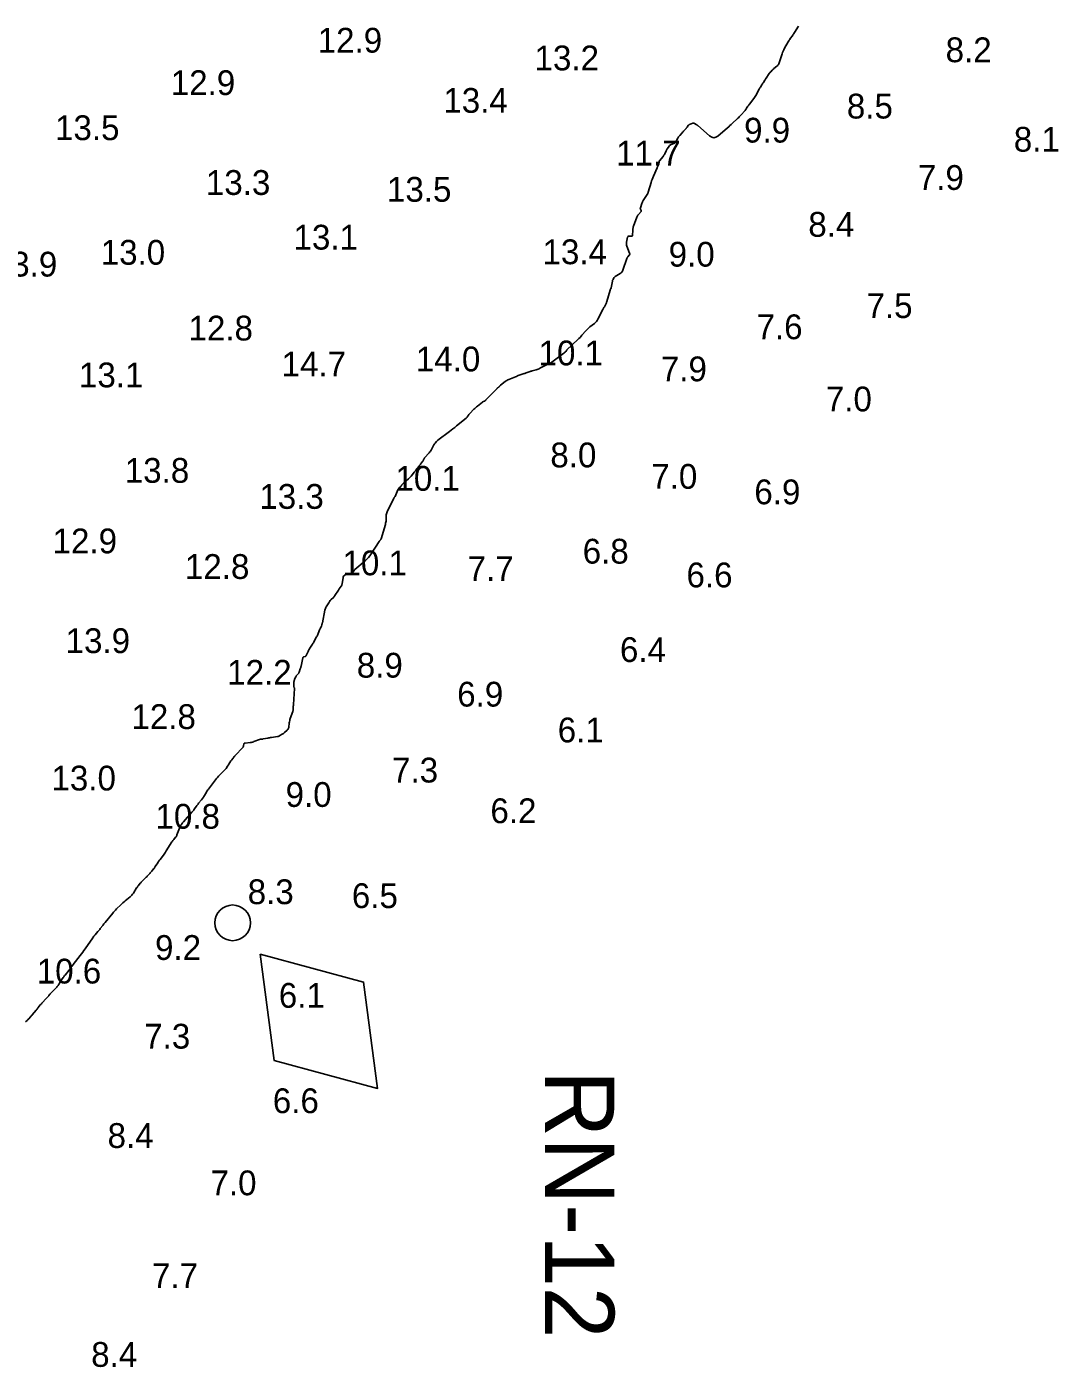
# Model space of a CAD drawing. Extents: x 815352 to 820877, y 582403 to 597439.
# Drawn here: x 820240.3 to 820448.5, y 588995.6 to 589266 of the extents above; entities that cross this region are included whole.
import ezdxf

# ---------------------------------------------------------------- set-up
doc = ezdxf.new("R2010")
doc.units = 0
for name, color, linetype in [('V-CHAN-NAID', 7, 'Continuous'), ('V-CONT-EL12', 7, 'Continuous'), ('V-TOPO-SOUN', 7, 'Continuous')]:
    doc.layers.add(name, color=color, linetype=linetype)

msp = doc.modelspace()

# ---------------------------------------------------------------- linework, layer by layer
at = {"layer": 'V-CHAN-NAID'}
msp.add_lwpolyline([(820287.39, 589078.91), (820290.22, 589057.46), (820311.11, 589051.83), (820308.28, 589073.27)], close=True, dxfattribs=at)
msp.add_circle((820281.86, 589085.23), 3.6, dxfattribs=at)
at = {"layer": 'V-CONT-EL12'}
for points in [[(820246.37, 589072.28), (820246.47, 589072.39), (820246.57, 589072.5), (820246.65, 589072.62), (820246.73, 589072.74), (820247.03, 589073.24), (820247.11, 589073.37), (820247.19, 589073.49), (820247.27, 589073.61), (820247.35, 589073.73), (820247.68, 589074.22), (820247.77, 589074.34), (820247.85, 589074.46), (820247.94, 589074.58), (820248.04, 589074.7), (820248.77, 589075.6), (820248.84, 589075.7), (820248.92, 589075.8), (820249, 589075.9), (820249.07, 589076), (820249.36, 589076.41), (820249.44, 589076.51), (820249.51, 589076.61), (820249.59, 589076.71), (820249.66, 589076.81), (820251.08, 589078.62), (820251.34, 589078.96), (820251.59, 589079.3), (820251.84, 589079.64), (820252.08, 589079.99), (820253.62, 589082.2), (820253.74, 589082.37), (820253.86, 589082.53), (820253.99, 589082.69), (820254.12, 589082.84), (820254.66, 589083.47), (820254.79, 589083.62), (820254.91, 589083.77), (820255.03, 589083.92), (820255.15, 589084.07), (820255.63, 589084.69), (820255.75, 589084.84), (820255.87, 589085), (820255.99, 589085.15), (820256.11, 589085.3), (820257.65, 589087.16), (820257.84, 589087.39), (820258.04, 589087.61), (820258.24, 589087.82), (820258.45, 589088.03), (820259.3, 589088.86), (820259.51, 589089.07), (820259.73, 589089.27), (820259.95, 589089.46), (820260.17, 589089.65), (820261.15, 589090.47), (820261.34, 589090.64), (820261.51, 589090.83), (820261.67, 589091.02), (820261.82, 589091.23), (820262.48, 589092.27), (820262.57, 589092.39), (820262.65, 589092.51), (820262.74, 589092.63), (820262.84, 589092.75), (820263.22, 589093.22), (820263.32, 589093.33), (820263.42, 589093.44), (820263.52, 589093.55), (820263.63, 589093.66), (820264.3, 589094.32), (820264.4, 589094.43), (820264.51, 589094.54), (820264.61, 589094.65), (820264.72, 589094.76), (820265.14, 589095.21), (820265.24, 589095.32), (820265.34, 589095.43), (820265.43, 589095.54), (820265.53, 589095.65), (820265.9, 589096.11), (820265.99, 589096.22), (820266.07, 589096.34), (820266.16, 589096.46), (820266.24, 589096.58), (820266.74, 589097.36), (820266.85, 589097.52), (820266.96, 589097.69), (820267.08, 589097.85), (820267.2, 589098.02), (820267.89, 589098.9), (820268.04, 589099.1), (820268.19, 589099.31), (820268.33, 589099.52), (820268.47, 589099.73), (820269.62, 589101.58), (820269.7, 589101.7), (820269.78, 589101.82), (820269.87, 589101.93), (820269.96, 589102.05), (820270.34, 589102.49), (820270.43, 589102.61), (820270.5, 589102.73), (820270.57, 589102.85), (820270.63, 589102.98), (820271.28, 589104.68), (820271.32, 589104.77), (820271.36, 589104.85), (820271.41, 589104.93), (820271.46, 589105), (820271.68, 589105.3), (820271.73, 589105.38), (820271.79, 589105.45), (820271.85, 589105.52), (820271.91, 589105.59), (820273.65, 589107.55), (820273.77, 589107.69), (820273.89, 589107.84), (820274, 589107.99), (820274.11, 589108.14), (820274.54, 589108.75), (820274.65, 589108.91), (820274.77, 589109.06), (820274.88, 589109.2), (820275, 589109.35), (820275.59, 589110.05), (820275.72, 589110.22), (820275.85, 589110.39), (820275.97, 589110.57), (820276.08, 589110.75), (820276.5, 589111.49), (820276.61, 589111.68), (820276.73, 589111.86), (820276.85, 589112.03), (820276.97, 589112.21), (820278.18, 589113.81), (820278.38, 589114.07), (820278.59, 589114.32), (820278.8, 589114.56), (820279.02, 589114.79), (820280.21, 589116), (820280.3, 589116.09), (820280.38, 589116.19), (820280.46, 589116.29), (820280.53, 589116.39), (820280.81, 589116.81), (820280.88, 589116.91), (820280.95, 589117.02), (820281.02, 589117.12), (820281.09, 589117.23), (820281.53, 589117.89), (820281.57, 589117.95), (820281.61, 589118.01), (820281.66, 589118.07), (820281.7, 589118.12), (820281.9, 589118.36), (820281.94, 589118.41), (820281.98, 589118.46), (820282.01, 589118.51), (820282.05, 589118.56), (820282.2, 589118.77), (820282.24, 589118.82), (820282.28, 589118.87), (820282.32, 589118.92), (820282.36, 589118.96), (820283.91, 589120.62), (820283.97, 589120.69), (820284.02, 589120.77), (820284.05, 589120.85), (820284.07, 589120.94), (820284.14, 589121.31), (820284.17, 589121.4), (820284.21, 589121.46), (820284.28, 589121.5), (820284.36, 589121.51), (820285.39, 589121.59), (820285.59, 589121.62), (820285.78, 589121.65), (820285.98, 589121.71), (820286.17, 589121.78), (820287.26, 589122.21), (820287.32, 589122.23), (820287.38, 589122.25), (820287.44, 589122.26), (820287.51, 589122.27), (820287.77, 589122.28), (820287.84, 589122.29), (820287.9, 589122.29), (820287.97, 589122.3), (820288.03, 589122.32), (820288.98, 589122.5), (820289.15, 589122.54), (820289.33, 589122.57), (820289.51, 589122.6), (820289.69, 589122.63), (820290.91, 589122.81), (820291.05, 589122.84), (820291.18, 589122.88), (820291.3, 589122.93), (820291.42, 589123), (820291.89, 589123.29), (820292.01, 589123.37), (820292.12, 589123.45), (820292.23, 589123.53), (820292.34, 589123.62), (820292.89, 589124.09), (820293.01, 589124.21), (820293.09, 589124.34), (820293.15, 589124.48), (820293.19, 589124.64), (820293.3, 589125.6), (820293.34, 589125.81), (820293.38, 589126.02), (820293.43, 589126.23), (820293.5, 589126.44), (820293.98, 589127.86), (820294.02, 589127.98), (820294.05, 589128.1), (820294.07, 589128.22), (820294.08, 589128.34), (820294.11, 589128.83), (820294.11, 589128.95), (820294.12, 589129.07), (820294.13, 589129.19), (820294.14, 589129.31), (820294.38, 589132.48), (820294.38, 589132.52), (820294.38, 589132.56), (820294.36, 589132.6), (820294.34, 589132.63), (820294.24, 589132.77), (820294.22, 589132.81), (820294.2, 589132.84), (820294.19, 589132.88), (820294.19, 589132.93), (820294.24, 589133.88), (820294.25, 589134), (820294.28, 589134.13), (820294.32, 589134.25), (820294.36, 589134.37), (820294.62, 589134.89), (820294.66, 589134.97), (820294.71, 589135.05), (820294.77, 589135.13), (820294.83, 589135.2), (820295.09, 589135.48), (820295.15, 589135.55), (820295.2, 589135.63), (820295.25, 589135.71), (820295.29, 589135.8), (820295.52, 589136.44), (820295.57, 589136.58), (820295.61, 589136.71), (820295.65, 589136.85), (820295.68, 589137), (820296.04, 589138.7), (820296.06, 589138.76), (820296.1, 589138.82), (820296.15, 589138.86), (820296.22, 589138.89), (820296.51, 589138.97), (820296.58, 589138.99), (820296.63, 589139.03), (820296.68, 589139.08), (820296.72, 589139.14), (820297.1, 589140), (820297.18, 589140.16), (820297.26, 589140.32), (820297.35, 589140.48), (820297.45, 589140.63), (820297.86, 589141.27), (820297.96, 589141.42), (820298.06, 589141.58), (820298.16, 589141.74), (820298.25, 589141.91), (820298.81, 589142.91), (820298.9, 589143.07), (820298.98, 589143.24), (820299.05, 589143.4), (820299.12, 589143.57), (820299.48, 589144.5), (820299.5, 589144.55), (820299.53, 589144.59), (820299.55, 589144.64), (820299.58, 589144.68), (820299.69, 589144.86), (820299.72, 589144.9), (820299.74, 589144.95), (820299.76, 589144.99), (820299.78, 589145.04), (820299.89, 589145.44), (820299.91, 589145.53), (820299.93, 589145.61), (820299.95, 589145.69), (820299.97, 589145.78), (820300.48, 589148.3), (820300.52, 589148.48), (820300.58, 589148.66), (820300.66, 589148.83), (820300.75, 589148.99), (820301.29, 589149.82), (820301.32, 589149.88), (820301.36, 589149.94), (820301.4, 589149.99), (820301.43, 589150.05), (820301.58, 589150.29), (820301.62, 589150.34), (820301.66, 589150.4), (820301.71, 589150.45), (820301.76, 589150.49), (820302.2, 589150.88), (820302.29, 589150.96), (820302.37, 589151.04), (820302.45, 589151.14), (820302.51, 589151.24), (820303.21, 589152.35), (820303.28, 589152.47), (820303.35, 589152.58), (820303.43, 589152.69), (820303.5, 589152.8), (820303.81, 589153.23), (820303.88, 589153.34), (820303.93, 589153.46), (820303.97, 589153.58), (820303.99, 589153.71), (820304.14, 589154.84), (820304.2, 589155.05), (820304.3, 589155.22), (820304.45, 589155.36), (820304.65, 589155.45), (820305.98, 589155.86), (820306.04, 589155.88), (820306.1, 589155.92), (820306.14, 589155.96), (820306.18, 589156.01), (820306.38, 589156.32), (820306.39, 589156.33), (820306.4, 589156.35), (820306.42, 589156.36), (820306.43, 589156.38), (820306.49, 589156.43), (820306.51, 589156.44), (820306.53, 589156.45), (820306.54, 589156.46), (820306.56, 589156.48), (820308.61, 589158.27), (820308.95, 589158.59), (820309.26, 589158.92), (820309.55, 589159.28), (820309.81, 589159.65), (820311.47, 589162.19), (820311.5, 589162.24), (820311.53, 589162.28), (820311.57, 589162.32), (820311.6, 589162.37), (820311.74, 589162.53), (820311.77, 589162.57), (820311.8, 589162.62), (820311.83, 589162.67), (820311.84, 589162.72), (820312.7, 589165.62), (820312.75, 589165.83), (820312.79, 589166.03), (820312.82, 589166.24), (820312.83, 589166.46), (820312.84, 589167.31), (820312.86, 589167.52), (820312.9, 589167.73), (820312.96, 589167.93), (820313.04, 589168.12), (820314.39, 589170.9), (820314.41, 589170.93), (820314.43, 589170.96), (820314.45, 589170.99), (820314.47, 589171.01), (820314.56, 589171.12), (820314.58, 589171.15), (820314.6, 589171.18), (820314.62, 589171.21), (820314.64, 589171.24), (820315.2, 589172.56), (820315.24, 589172.65), (820315.3, 589172.73), (820315.35, 589172.81), (820315.42, 589172.89), (820315.8, 589173.27), (820315.82, 589173.29), (820315.84, 589173.32), (820315.86, 589173.35), (820315.88, 589173.37), (820315.96, 589173.48), (820315.98, 589173.51), (820316, 589173.54), (820316.02, 589173.56), (820316.04, 589173.59), (820316.24, 589173.82), (820316.28, 589173.87), (820316.32, 589173.91), (820316.37, 589173.96), (820316.41, 589174), (820317.35, 589174.82), (820317.49, 589174.95), (820317.63, 589175.08), (820317.76, 589175.22), (820317.89, 589175.37), (820318.38, 589175.97), (820318.51, 589176.12), (820318.63, 589176.27), (820318.75, 589176.42), (820318.87, 589176.57), (820319.45, 589177.3), (820319.53, 589177.41), (820319.61, 589177.52), (820319.7, 589177.62), (820319.78, 589177.73), (820320.19, 589178.27), (820320.23, 589178.33), (820320.27, 589178.39), (820320.31, 589178.45), (820320.34, 589178.52), (820320.46, 589178.77), (820320.5, 589178.83), (820320.53, 589178.89), (820320.57, 589178.95), (820320.62, 589179.01), (820321.56, 589180.08), (820321.69, 589180.24), (820321.81, 589180.4), (820321.92, 589180.57), (820322.02, 589180.75), (820322.49, 589181.66), (820322.55, 589181.75), (820322.6, 589181.84), (820322.66, 589181.92), (820322.73, 589182.01), (820322.99, 589182.33), (820323.06, 589182.41), (820323.13, 589182.49), (820323.21, 589182.56), (820323.29, 589182.62), (820325.62, 589184.36), (820325.98, 589184.63), (820326.33, 589184.91), (820326.69, 589185.19), (820327.04, 589185.47), (820328.98, 589187.07), (820329.05, 589187.13), (820329.12, 589187.2), (820329.19, 589187.27), (820329.25, 589187.35), (820329.47, 589187.67), (820329.53, 589187.75), (820329.59, 589187.83), (820329.66, 589187.9), (820329.73, 589187.97), (820330.58, 589188.84), (820330.75, 589189), (820330.92, 589189.16), (820331.1, 589189.32), (820331.28, 589189.47), (820332.29, 589190.28), (820332.33, 589190.31), (820332.38, 589190.34), (820332.42, 589190.37), (820332.47, 589190.39), (820332.69, 589190.48), (820332.73, 589190.5), (820332.77, 589190.52), (820332.8, 589190.54), (820332.83, 589190.57), (820332.94, 589190.7), (820332.97, 589190.73), (820333, 589190.76), (820333.03, 589190.79), (820333.06, 589190.82), (820335.25, 589193.04), (820335.29, 589193.08), (820335.32, 589193.11), (820335.35, 589193.14), (820335.39, 589193.16), (820335.53, 589193.28), (820335.57, 589193.31), (820335.6, 589193.34), (820335.64, 589193.37), (820335.67, 589193.4), (820335.79, 589193.55), (820335.83, 589193.58), (820335.86, 589193.61), (820335.89, 589193.64), (820335.93, 589193.67), (820336.89, 589194.41), (820337.06, 589194.54), (820337.24, 589194.65), (820337.43, 589194.75), (820337.63, 589194.84), (820338.97, 589195.41), (820339.15, 589195.48), (820339.33, 589195.55), (820339.52, 589195.62), (820339.7, 589195.69), (820340.52, 589195.97), (820340.68, 589196.03), (820340.83, 589196.08), (820340.98, 589196.13), (820341.13, 589196.18), (820341.74, 589196.39), (820341.89, 589196.45), (820342.04, 589196.5), (820342.2, 589196.54), (820342.35, 589196.59), (820343.16, 589196.82), (820343.35, 589196.88), (820343.53, 589196.95), (820343.71, 589197.02), (820343.88, 589197.11), (820345.47, 589197.96), (820345.49, 589197.97), (820345.51, 589197.98), (820345.52, 589197.99), (820345.54, 589198), (820345.62, 589198.03), (820345.64, 589198.04), (820345.65, 589198.04), (820345.67, 589198.05), (820345.69, 589198.05), (820345.89, 589198.1), (820345.93, 589198.11), (820345.96, 589198.12), (820346, 589198.14), (820346.03, 589198.16), (820348.7, 589200.15), (820348.74, 589200.18), (820348.79, 589200.21), (820348.83, 589200.25), (820348.87, 589200.28), (820349.07, 589200.42), (820349.1, 589200.45), (820349.13, 589200.48), (820349.15, 589200.51), (820349.17, 589200.54), (820349.25, 589200.68), (820349.28, 589200.71), (820349.3, 589200.75), (820349.33, 589200.78), (820349.35, 589200.8), (820351.56, 589202.92), (820351.77, 589203.13), (820351.98, 589203.34), (820352.18, 589203.55), (820352.38, 589203.78), (820353.18, 589204.69), (820353.37, 589204.89), (820353.57, 589205.09), (820353.78, 589205.28), (820353.99, 589205.45), (820354.89, 589206.14), (820355.1, 589206.32), (820355.29, 589206.52), (820355.46, 589206.74), (820355.6, 589206.98), (820356.61, 589208.95), (820356.68, 589209.09), (820356.75, 589209.22), (820356.82, 589209.36), (820356.89, 589209.49), (820357.17, 589210.03), (820357.24, 589210.17), (820357.3, 589210.31), (820357.35, 589210.45), (820357.4, 589210.6), (820358.08, 589212.89), (820358.09, 589212.93), (820358.1, 589212.97), (820358.12, 589213.01), (820358.14, 589213.04), (820358.22, 589213.19), (820358.24, 589213.22), (820358.25, 589213.26), (820358.26, 589213.3), (820358.27, 589213.34), (820358.53, 589214.67), (820358.55, 589214.76), (820358.57, 589214.85), (820358.6, 589214.93), (820358.64, 589215.02), (820358.81, 589215.34), (820358.86, 589215.42), (820358.91, 589215.49), (820358.98, 589215.55), (820359.05, 589215.6), (820360.09, 589216.22), (820360.27, 589216.35), (820360.43, 589216.51), (820360.55, 589216.69), (820360.64, 589216.9), (820361.43, 589219.22), (820361.47, 589219.33), (820361.51, 589219.42), (820361.57, 589219.51), (820361.64, 589219.6), (820361.93, 589219.93), (820361.98, 589220.02), (820362.01, 589220.11), (820362.02, 589220.21), (820361.99, 589220.31), (820361.43, 589221.77), (820361.37, 589221.96), (820361.33, 589222.16), (820361.33, 589222.36), (820361.36, 589222.56), (820361.56, 589223.54), (820361.6, 589223.64), (820361.66, 589223.71), (820361.75, 589223.75), (820361.86, 589223.76), (820362.35, 589223.73), (820362.45, 589223.74), (820362.53, 589223.78), (820362.58, 589223.85), (820362.6, 589223.96), (820362.64, 589224.91), (820362.64, 589224.98), (820362.65, 589225.05), (820362.65, 589225.12), (820362.66, 589225.19), (820362.7, 589225.48), (820362.71, 589225.55), (820362.72, 589225.62), (820362.74, 589225.69), (820362.76, 589225.75), (820363.46, 589227.59), (820363.52, 589227.73), (820363.59, 589227.86), (820363.68, 589227.99), (820363.77, 589228.11), (820364.3, 589228.71), (820364.34, 589228.77), (820364.35, 589228.82), (820364.35, 589228.88), (820364.32, 589228.94), (820364.18, 589229.19), (820364.16, 589229.25), (820364.14, 589229.31), (820364.14, 589229.38), (820364.16, 589229.44), (820364.45, 589230.34), (820364.51, 589230.51), (820364.58, 589230.67), (820364.66, 589230.83), (820364.76, 589230.98), (820365.66, 589232.36), (820365.68, 589232.38), (820365.69, 589232.4), (820365.7, 589232.43), (820365.7, 589232.45), (820365.72, 589232.56), (820365.73, 589232.58), (820365.73, 589232.61), (820365.74, 589232.63), (820365.75, 589232.66), (820366.33, 589234.57), (820366.44, 589234.89), (820366.55, 589235.21), (820366.67, 589235.53), (820366.8, 589235.84), (820367.54, 589237.53), (820367.58, 589237.62), (820367.62, 589237.72), (820367.66, 589237.81), (820367.7, 589237.9), (820367.88, 589238.35), (820367.9, 589238.4), (820367.92, 589238.45), (820367.92, 589238.51), (820367.93, 589238.56), (820367.94, 589238.79), (820367.94, 589238.84), (820367.96, 589238.89), (820367.98, 589238.94), (820368.01, 589238.98), (820368.74, 589239.83), (820368.84, 589239.96), (820368.93, 589240.09), (820369.01, 589240.23), (820369.08, 589240.37), (820369.39, 589240.99), (820369.45, 589241.11), (820369.52, 589241.23), (820369.59, 589241.35), (820369.66, 589241.46), (820369.97, 589241.91), (820370.05, 589242.02), (820370.15, 589242.1), (820370.26, 589242.18), (820370.38, 589242.23), (820370.91, 589242.44), (820371.03, 589242.5), (820371.14, 589242.58), (820371.23, 589242.67), (820371.3, 589242.79), (820371.72, 589243.54), (820371.8, 589243.69), (820371.89, 589243.82), (820371.99, 589243.96), (820372.1, 589244.08), (820372.59, 589244.62), (820372.68, 589244.72), (820372.77, 589244.82), (820372.86, 589244.92), (820372.95, 589245.02), (820373.38, 589245.46), (820373.44, 589245.53), (820373.5, 589245.61), (820373.56, 589245.68), (820373.61, 589245.76), (820373.81, 589246.08), (820373.86, 589246.16), (820373.93, 589246.22), (820374.01, 589246.27), (820374.09, 589246.3), (820374.74, 589246.52), (820374.83, 589246.54), (820374.93, 589246.54), (820375.02, 589246.52), (820375.1, 589246.48), (820375.45, 589246.28), (820375.54, 589246.23), (820375.62, 589246.17), (820375.7, 589246.11), (820375.78, 589246.05), (820378.15, 589243.97), (820378.56, 589243.7), (820378.96, 589243.61), (820379.37, 589243.7), (820379.78, 589243.96), (820381.75, 589245.63), (820381.99, 589245.84), (820382.23, 589246.06), (820382.48, 589246.27), (820382.71, 589246.49), (820383.77, 589247.48), (820383.95, 589247.65), (820384.12, 589247.83), (820384.3, 589248.01), (820384.46, 589248.2), (820385.29, 589249.14), (820385.37, 589249.24), (820385.45, 589249.34), (820385.53, 589249.44), (820385.6, 589249.55), (820385.88, 589249.98), (820385.96, 589250.09), (820386.03, 589250.19), (820386.11, 589250.29), (820386.18, 589250.4), (820387.07, 589251.54), (820387.21, 589251.73), (820387.34, 589251.92), (820387.46, 589252.12), (820387.58, 589252.33), (820388.1, 589253.32), (820388.17, 589253.44), (820388.24, 589253.56), (820388.31, 589253.69), (820388.39, 589253.81), (820388.7, 589254.3), (820388.77, 589254.41), (820388.84, 589254.52), (820388.91, 589254.64), (820388.99, 589254.75), (820389.27, 589255.2), (820389.34, 589255.31), (820389.42, 589255.43), (820389.49, 589255.54), (820389.56, 589255.65), (820390.19, 589256.57), (820390.26, 589256.66), (820390.32, 589256.75), (820390.4, 589256.83), (820390.47, 589256.92), (820390.78, 589257.25), (820390.85, 589257.33), (820390.93, 589257.41), (820391.02, 589257.48), (820391.11, 589257.55), (820391.71, 589258.02), (820391.83, 589258.13), (820391.93, 589258.25), (820392.02, 589258.38), (820392.08, 589258.53), (820392.76, 589260.52), (820392.87, 589260.81), (820392.99, 589261.1), (820393.13, 589261.38), (820393.27, 589261.66), (820394.01, 589262.99), (820394.1, 589263.15), (820394.19, 589263.31), (820394.3, 589263.46), (820394.4, 589263.61), (820394.84, 589264.2), (820394.95, 589264.35), (820395.06, 589264.5), (820395.16, 589264.65), (820395.26, 589264.81), (820396.07, 589266.1)], [(820240.07, 589065.25), (820240.39, 589065.55), (820240.47, 589065.62), (820240.55, 589065.7), (820240.63, 589065.78), (820240.7, 589065.86), (820241.06, 589066.28), (820241.15, 589066.38), (820241.23, 589066.48), (820241.31, 589066.57), (820241.4, 589066.67), (820242.2, 589067.62), (820242.31, 589067.75), (820242.42, 589067.88), (820242.52, 589068.01), (820242.62, 589068.14), (820243.03, 589068.66), (820243.14, 589068.79), (820243.25, 589068.92), (820243.35, 589069.04), (820243.47, 589069.16), (820244.17, 589069.92), (820244.22, 589069.97), (820244.28, 589070.03), (820244.33, 589070.08), (820244.38, 589070.13), (820244.6, 589070.34), (820244.65, 589070.39), (820244.7, 589070.45), (820244.75, 589070.51), (820244.79, 589070.57), (820244.97, 589070.81), (820245.02, 589070.87), (820245.06, 589070.93), (820245.11, 589070.99), (820245.16, 589071.04), (820246.37, 589072.28)]]:
    msp.add_lwpolyline(points, dxfattribs=at)

# ---------------------------------------------------------------- texts
at = {"layer": 'V-CHAN-NAID'}
msp.add_text('RN-12', height=14, rotation=270, dxfattribs=at).set_placement((820344.89, 589055.5))
at = {"layer": 'V-TOPO-SOUN'}
for s, p in [('12.9 ', (820299.03, 589260.78)), ('13.2 ', (820342.8, 589257.21)), ('8.2', (820425.78, 589258.85)), ('12.9 ', (820269.37, 589252.22)), ('13.4 ', (820324.39, 589248.64)), ('8.5', (820405.84, 589247.49)), ('13.5 ', (820246.01, 589243.13)), ('9.9', (820385.1, 589242.64)), ('8.1', (820439.54, 589240.8)), ('11.7 ', (820359.27, 589238.01)), ('7.9', (820420.17, 589233.09)), ('13.3 ', (820276.46, 589232.08)), ('13.5 ', (820313.01, 589230.7)), ('8.4', (820398.06, 589223.64)), ('13.1 ', (820294.15, 589221.05)), ('13.0 ', (820255.23, 589218)), ('13.4 ', (820344.41, 589218.1)), ('9.0', (820369.87, 589217.61)), ('13.9 ', (820233.45, 589215.61)), ('7.5', (820409.81, 589207.24)), ('12.8 ', (820272.95, 589202.71)), ('7.6', (820387.61, 589202.97)), ('10.1 ', (820343.62, 589197.69)), ('14.7 ', (820291.75, 589195.46)), ('14.0 ', (820318.84, 589196.48)), ('7.9', (820368.3, 589194.48)), ('13.1 ', (820250.84, 589193.26)), ('7.0', (820401.6, 589188.41)), ('8.0', (820345.99, 589177.12)), ('13.8 ', (820260.09, 589174)), ('7.0', (820366.36, 589172.79)), ('10.1 ', (820314.72, 589172.4)), ('13.3 ', (820287.25, 589168.75)), ('6.9', (820387.17, 589169.67)), ('12.9 ', (820245.52, 589159.77)), ('6.8', (820352.52, 589157.7)), ('12.8 ', (820272.23, 589154.61)), ('10.1 ', (820304.03, 589155.34)), ('7.7', (820329.29, 589154.19)), ('6.6', (820373.47, 589152.91)), ('13.9 ', (820248.15, 589139.65)), ('6.4', (820360.04, 589137.85)), ('12.2 ', (820280.76, 589133.26)), ('8.9', (820306.92, 589134.7)), ('6.9', (820327.19, 589128.86)), ('12.8 ', (820261.43, 589124.33)), ('6.1', (820347.48, 589121.64)), ('7.3', (820314.04, 589113.54)), ('13.0 ', (820245.29, 589111.93)), ('9.0', (820292.55, 589108.62)), ('6.2', (820333.89, 589105.34)), ('10.8 ', (820266.29, 589104.22)), ('8.3', (820284.9, 589089)), ('6.5', (820305.93, 589088.21)), ('9.2', (820266.2, 589077.75)), ('10.6 ', (820242.32, 589072.99)), ('6.1', (820291.18, 589068.1)), ('7.3', (820264.01, 589059.86)), ('6.6', (820289.97, 589046.84)), ('8.4', (820256.62, 589039.82)), ('7.0', (820277.39, 589030.27)), ('7.7', (820265.58, 589011.54)), ('8.4', (820253.31, 588995.66))]:
    msp.add_text(s, height=5, dxfattribs=at).set_placement(p)

doc.saveas('drawing.dxf')
